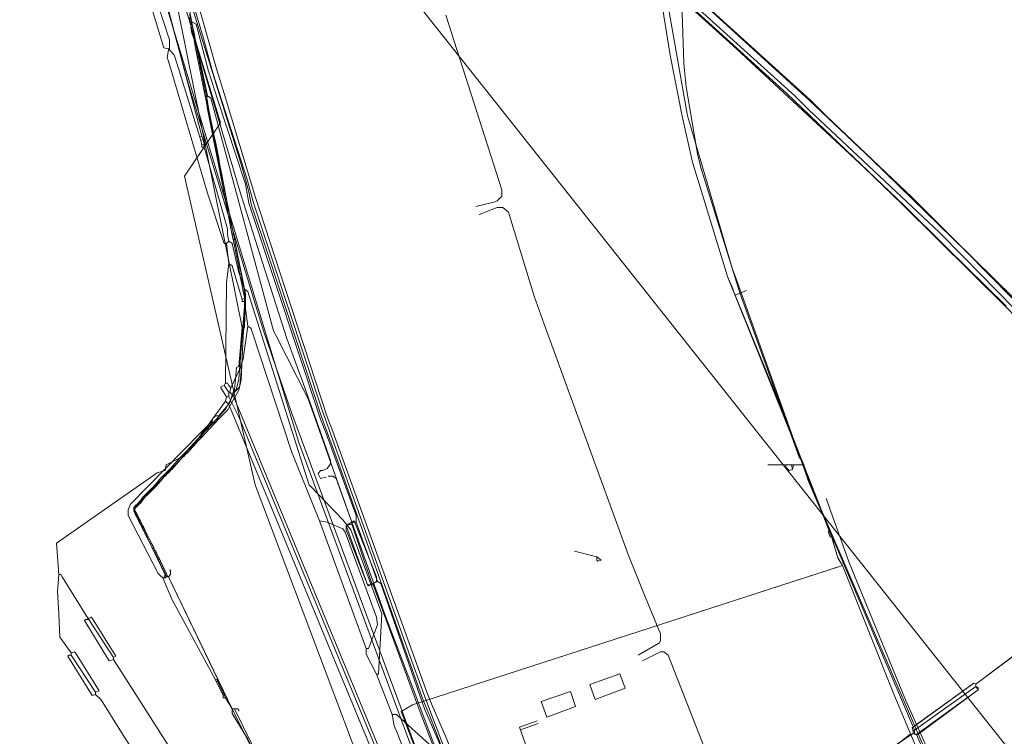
# Model space of a CAD drawing. Header units: metres. Extents: x 92810 to 93633, y 464687 to 465459.
# Tile 322 of 325: x 93430 to 93493, y 465372 to 465418. Entities that reach past the tile are written whole.
import ezdxf
from ezdxf.lldxf.tags import DXFTag

# ---------------------------------------------------------------- set-up
doc = ezdxf.new("R2010")
doc.units = ezdxf.units.M
for name, color, linetype, lineweight, transparency in [('B-OI-KL-DATA_BT NEDERLAND-G', 90, 'SI_B_DATA_BT_NEDERLAND', 18, 0.4), ('B-OI-KL-DATA_KPN-G', 90, 'SI_B_DATA_KPN', 18, 0.4), ('B-OI-KL-DATA_LIANDER-G', 90, 'SI_B_DATA_LIANDER', 18, 0.4), ('B-OI-KL-DATA_ZIGGO BV-G', 90, 'SI_B_DATA_ZIGGO', 18, 0.4), ('B-OI-KL-ET_HS_LIANDER-G', 10, 'SI_B_ET_HS_LIANDON', 18, 0.4), ('B-OI-KL-ET_LS_LIANDER-G', 190, 'SI_B_ET_LS_LIANDER', 18, 0.4), ('B-OI-KL-ET_MS_LIANDER-G', 130, 'SI_B_ET_MS_LIANDER', 18, 0.4), ('B-OI-KL-GAS_HD_LIANDER-G', 30, 'SI_B_GAS_HD_LIANDER', 18, 0.4), ('B-OI-KL-GAS_LD_LIANDER-G', 30, 'SI_B_GAS_LD_LIANDER', 18, 0.4), ('B-WE-KL-DATA-G', 90, 'KL-DATA-N', 18, 0.4), ('B-WE-KL-ET_LS-G', 190, 'KL-LS-N', 18, 0.4)]:
    doc.layers.add(name, color=color, linetype=linetype, lineweight=lineweight, transparency=transparency)
doc.styles.get("Standard").update_dxf_attribs({"font": 'isocp.shx'})
tags = doc.linetypes.add('KL-DATA-N', pattern='A,4,-1,[101,NLCS.SHX,S=0.5,R=0,X=0,Y=0],-1,4,-1,["D",Standard,S=1,R=0,X=-0.25,Y=-0.5],-1.5', length=12.5).pattern_tags.tags
tags[18] = DXFTag(74, 10)
tags = doc.linetypes.add('KL-LS-N', pattern='A,4,-1,[103,NLCS.SHX,S=0.75,R=0,X=0,Y=0],-1,4,-1,["L",Standard,S=1,R=0,X=0,Y=-0.5],-2', length=13).pattern_tags.tags
tags[18] = DXFTag(74, 10)
doc.linetypes.add('SI_B_DATA_BT_NEDERLAND', pattern='A,5,-2,["BTN",Standard,S=1.5,R=0,X=-0.51,Y=-0.75],-7', length=14)
doc.linetypes.add('SI_B_DATA_KPN', pattern='A,5,-2,["KPN",Standard,S=1.5,R=0,X=-0.51,Y=-0.75],-8', length=15)
doc.linetypes.add('SI_B_DATA_LIANDER', pattern='A,5,-2,["LI-DATA",Standard,S=1.5,R=0,X=-0.51,Y=-0.75],-11', length=18)
doc.linetypes.add('SI_B_DATA_ZIGGO', pattern='A,5,-2,["ZIGGO",Standard,S=1.5,R=0,X=-0.51,Y=-0.75],-9', length=16)
doc.linetypes.add('SI_B_ET_HS_LIANDON', pattern='A,5,-2,["LI-HS",Standard,S=1.5,R=0,X=-0.51,Y=-0.75],-10', length=17)
doc.linetypes.add('SI_B_ET_LS_LIANDER', pattern='A,5,-2,["LI-LS",Standard,S=1.5,R=0,X=-0.51,Y=-0.75],-10', length=17)
doc.linetypes.add('SI_B_ET_MS_LIANDER', pattern='A,5,-2,["LI-MS",Standard,S=1.5,R=0,X=-0.51,Y=-0.75],-10', length=17)
doc.linetypes.add('SI_B_GAS_HD_LIANDER', pattern='A,5,-2,["LI-G-HD",Standard,S=1.5,R=0,X=-0.51,Y=-0.75],-11', length=18)
doc.linetypes.add('SI_B_GAS_LD_LIANDER', pattern='A,5,-2,["LI-G-LD",Standard,S=1.5,R=0,X=-0.51,Y=-0.75],-11', length=18)

msp = doc.modelspace()

# ---------------------------------------------------------------- linework, layer by layer
at = {"layer": 'B-OI-KL-DATA_BT NEDERLAND-G', "flags": 128}
msp.add_lwpolyline([(93492.8, 465286.1), (93492, 465285.9), (93484.6, 465280), (93476.1, 465290.4), (93478.6, 465314), (93476, 465319.2), (93474.6, 465322.4), (93471.2, 465331.1), (93466.8, 465342.8), (93463.2, 465349.2), (93447.8, 465390.9), (93436, 465429.8), (93430.9, 465451.8), (93429.97, 465456.614)], dxfattribs=at)
at = {"layer": 'B-OI-KL-DATA_KPN-G'}
for p, q in [((93439.536, 465416.607), (93439.536, 465415.964)), ((93444.321, 465400.679), (93444.321, 465399.893))]:
    msp.add_line(p, q, dxfattribs=at)
at = {"layer": 'B-OI-KL-DATA_KPN-G', "flags": 128}
for points in [[(93463.893, 465458.821), (93468.607, 465437.964), (93469.607, 465432.964), (93469.821, 465431.464), (93471.25, 465419.536), (93471.393, 465418.75), (93472.607, 465411.75), (93472.75, 465411.321), (93475.464, 465402.036), (93475.821, 465401.107), (93480.25, 465388.679), (93480.607, 465387.893), (93496.893, 465350.25), (93497.25, 465349.607), (93499.75, 465344.821), (93499.821, 465344.536), (93499.75, 465344.536)], [(93441.607, 465410.464), (93432.321, 465445.607), (93430.893, 465453.036), (93430.321, 465455.536), (93430.036, 465456.464)], [(93430.536, 465450.679), (93430.75, 465450.536), (93432.893, 465441.107), (93433.25, 465439.821), (93438.536, 465419.679), (93438.821, 465418.821), (93439.536, 465416.607)], [(93430.536, 465450.679), (93430.536, 465450.107), (93431.321, 465445.964), (93432.464, 465440.964), (93433.179, 465438.321), (93435.964, 465427.464), (93438.25, 465419.107), (93439.179, 465416.107), (93439.464, 465416.036)], [(93439.464, 465415.964), (93439.393, 465415.464), (93439.464, 465415.25), (93441.964, 465406.821), (93443.036, 465403.607), (93443.179, 465403.607)], [(93439.464, 465416.036), (93439.536, 465416.036)], [(93439.464, 465416.036), (93439.464, 465415.964)], [(93439.464, 465415.964), (93439.536, 465415.964)], [(93439.536, 465415.964), (93439.821, 465415.679), (93439.893, 465415.464), (93441.464, 465410.393)], [(93441.607, 465410.464), (93441.464, 465410.393)], [(93441.464, 465410.393), (93441.536, 465410.179)], [(93441.679, 465410.25), (93441.536, 465410.179)], [(93441.607, 465410.464), (93441.679, 465410.25)], [(93441.679, 465410.25), (93441.75, 465409.964)], [(93441.536, 465410.179), (93441.607, 465409.893)], [(93441.75, 465409.964), (93441.607, 465409.893)], [(93441.607, 465409.893), (93441.607, 465409.75), (93441.75, 465409.75)], [(93441.75, 465409.964), (93441.75, 465409.75)], [(93441.75, 465409.75), (93443.25, 465404.536), (93443.25, 465404.179), (93443.321, 465403.75)], [(93443.321, 465403.75), (93443.179, 465403.607)], [(93443.179, 465403.607), (93443.321, 465402.321)], [(93443.321, 465403.75), (93443.536, 465403.607), (93443.964, 465401.75), (93444.25, 465400.964), (93444.321, 465400.679)], [(93443.321, 465402.321), (93443.179, 465401.107), (93443.107, 465394.679)], [(93443.321, 465402.321), (93443.536, 465402.179), (93444.179, 465400.036)], [(93444.321, 465400.679), (93444.536, 465400.536), (93444.607, 465400.321), (93448.464, 465388.179), (93448.536, 465388.107), (93450.607, 465385.964), (93451.107, 465385.321), (93453.107, 465379.964), (93452.893, 465376.107), (93452.75, 465376.107)], [(93444.321, 465400.107), (93444.179, 465400.036)], [(93444.179, 465400.036), (93444.179, 465399.893), (93444.321, 465399.893)], [(93444.321, 465399.893), (93444.536, 465398.321)], [(93444.536, 465398.321), (93444.25, 465396.25), (93444.036, 465395.607), (93443.464, 465394.393)], [(93444.536, 465398.321), (93444.75, 465398.179), (93444.821, 465397.964), (93447.321, 465390.321), (93447.893, 465388.893), (93449.107, 465385.893)], [(93443.036, 465394.536), (93442.821, 465394.464), (93442.821, 465394.393), (93443.179, 465393.821)], [(93443.107, 465394.679), (93443.036, 465394.536)], [(93443.036, 465394.536), (93443.321, 465394.107)], [(93443.107, 465394.679), (93443.25, 465394.679), (93443.321, 465394.536), (93443.464, 465394.393)], [(93443.321, 465394.107), (93443.393, 465394.107)], [(93443.321, 465394.107), (93443.321, 465393.821)], [(93443.464, 465394.393), (93443.393, 465394.107)], [(93443.393, 465394.107), (93443.607, 465393.893), (93443.964, 465393.036), (93459.036, 465356.607), (93458.964, 465356.536)], [(93443.107, 465393.536), (93441.25, 465390.964), (93440.179, 465389.893), (93439.321, 465389.464), (93439.25, 465389.107), (93438.75, 465388.964), (93432.321, 465384.464), (93432.464, 465382.464)], [(93443.179, 465393.821), (93443.107, 465393.536)], [(93443.107, 465393.536), (93443.321, 465393.321), (93443.679, 465392.464), (93457.893, 465358.107), (93457.821, 465358.036)], [(93443.179, 465393.821), (93443.321, 465393.821)], [(93443.321, 465393.821), (93443.964, 465392.536), (93458.179, 465358.179), (93458.393, 465357.536)], [(93449.107, 465385.893), (93449.607, 465385.821), (93450.607, 465385.393), (93450.75, 465385.179), (93452.75, 465379.75), (93452.821, 465379.25), (93452.25, 465377.75), (93452.107, 465377.75)], [(93449.107, 465385.893), (93452.107, 465377.75)], [(93432.464, 465382.464), (93432.393, 465381.393), (93432.464, 465379.964), (93432.536, 465378.464), (93432.607, 465378.393), (93433.25, 465377.464)], [(93432.464, 465382.464), (93432.607, 465382.464), (93432.679, 465382.321), (93434.321, 465379.679)], [(93434.393, 465379.607), (93434.179, 465379.607), (93434.107, 465379.536), (93435.679, 465376.964), (93435.964, 465377.036)], [(93434.321, 465379.679), (93434.393, 465379.679)], [(93434.321, 465379.679), (93434.321, 465379.607)], [(93434.393, 465379.679), (93434.536, 465379.75), (93434.607, 465379.679), (93436.107, 465377.25), (93435.964, 465377.179)], [(93434.393, 465379.679), (93434.393, 465379.607)], [(93434.393, 465379.607), (93435.964, 465377.179)], [(93433.25, 465377.464), (93433.464, 465377.536), (93433.536, 465377.464), (93435.036, 465375.036), (93434.821, 465374.964)], [(93452.107, 465377.75), (93452.107, 465377.393), (93452.75, 465376.107)], [(93433.25, 465377.321), (93433.107, 465377.321), (93433.036, 465377.25), (93434.607, 465374.75), (93434.821, 465374.821)], [(93433.25, 465377.464), (93433.25, 465377.321)], [(93433.25, 465377.321), (93434.821, 465374.964)], [(93435.964, 465377.179), (93435.964, 465377.036)], [(93435.964, 465377.036), (93441.036, 465369.107)], [(93452.75, 465376.107), (93453.75, 465373.536)], [(93434.821, 465374.964), (93434.821, 465374.821)], [(93434.821, 465374.821), (93435.179, 465374.464), (93436.464, 465372.393), (93437.107, 465371.393)], [(93453.75, 465373.536), (93454.036, 465373.536), (93454.107, 465373.464), (93457.036, 465370.821), (93458.25, 465369.536), (93459.964, 465367.607), (93460.107, 465367.321), (93468.464, 465345.179), (93468.393, 465345.107)], [(93453.75, 465373.536), (93453.893, 465372.821), (93454.107, 465372.321), (93456.607, 465365.75)]]:
    msp.add_lwpolyline(points, dxfattribs=at)
at = {"layer": 'B-OI-KL-DATA_LIANDER-G'}
for p, q in [((93442.321, 465392.179), (93442.179, 465392.036)), ((93441.821, 465391.821), (93441.679, 465391.679)), ((93441.821, 465391.679), (93441.679, 465391.536)), ((93442.679, 465375.321), (93442.821, 465375.036))]:
    msp.add_line(p, q, dxfattribs=at)
at = {"layer": 'B-OI-KL-DATA_LIANDER-G', "flags": 128}
for points in [[(93439.964, 465423.25), (93440.179, 465423.107), (93442.536, 465414.75), (93443.036, 465413.179), (93445.036, 465406.536), (93446.25, 465402.821), (93449.607, 465392.536), (93449.964, 465391.607), (93455.964, 465374.964), (93456.321, 465374.107), (93457.25, 465371.964), (93458.536, 465368.536), (93461.893, 465359.607), (93461.893, 465359.321)], [(93439.75, 465421.036), (93439.679, 465420.464), (93439.75, 465420.179), (93444.179, 465398.25)], [(93440.821, 465418.25), (93440.964, 465417.75)], [(93440.964, 465417.75), (93440.893, 465417.393), (93440.964, 465417.036), (93441.321, 465416.036), (93441.464, 465415.321), (93441.964, 465413.036)], [(93440.964, 465417.75), (93441.25, 465417.607), (93442.036, 465414.607), (93442.607, 465412.821), (93444.393, 465407.393), (93444.607, 465406.179), (93444.821, 465405.536), (93449.179, 465392.393), (93449.536, 465391.464), (93451.464, 465386.25), (93451.464, 465385.821)], [(93441.964, 465413.036), (93441.893, 465412.821), (93442.036, 465412.107), (93444.393, 465400.393), (93444.321, 465398.25), (93444.179, 465398.25)], [(93441.964, 465413.036), (93442.179, 465412.893), (93446.179, 465398.036), (93446.321, 465397.75), (93448.393, 465393.679), (93451.179, 465385.821)], [(93444.179, 465398.25), (93443.964, 465395.75)], [(93443.964, 465395.75), (93443.821, 465395.679), (93443.679, 465394.25)], [(93443.964, 465395.75), (93444.107, 465395.679), (93444.107, 465395.464), (93444.036, 465394.536), (93443.964, 465394.393), (93443.75, 465394.179)], [(93443.607, 465394.107), (93443.393, 465393.464), (93443.179, 465393.179), (93442.679, 465392.607)], [(93443.679, 465394.25), (93443.607, 465394.107)], [(93443.75, 465394.179), (93443.607, 465394.107)], [(93443.679, 465394.25), (93443.75, 465394.179)], [(93442.036, 465392.036), (93441.964, 465391.964)], [(93442.107, 465392.107), (93442.036, 465392.036)], [(93442.036, 465392.036), (93442.107, 465391.964)], [(93442.179, 465392.179), (93442.107, 465392.107)], [(93442.107, 465392.107), (93442.179, 465392.036)], [(93442.179, 465392.036), (93442.107, 465391.964)], [(93442.25, 465392.25), (93442.179, 465392.179)], [(93442.179, 465392.179), (93442.25, 465392.107)], [(93442.679, 465392.607), (93442.464, 465392.607), (93442.321, 465392.464), (93442.25, 465392.25)], [(93442.25, 465392.25), (93442.321, 465392.179)], [(93442.679, 465392.607), (93442.607, 465392.321), (93442.464, 465392.179), (93442.321, 465392.179)], [(93441.536, 465391.536), (93437.036, 465386.964), (93436.893, 465386.607), (93436.893, 465386.25), (93438.821, 465382.536), (93438.964, 465382.393), (93439.107, 465382.25)], [(93441.607, 465391.464), (93441.607, 465391.25), (93441.464, 465391.107), (93437.321, 465386.75), (93437.321, 465386.464), (93437.536, 465386.036), (93439.321, 465382.321)], [(93441.607, 465391.607), (93441.536, 465391.536)], [(93441.536, 465391.536), (93441.607, 465391.464)], [(93441.679, 465391.679), (93441.607, 465391.607)], [(93441.607, 465391.607), (93441.679, 465391.536)], [(93441.679, 465391.536), (93441.607, 465391.464)], [(93441.679, 465391.679), (93441.75, 465391.607)], [(93441.75, 465391.75), (93441.821, 465391.679)], [(93441.893, 465391.893), (93441.821, 465391.821)], [(93441.821, 465391.821), (93441.893, 465391.75)], [(93441.893, 465391.75), (93441.821, 465391.679)], [(93441.964, 465391.964), (93441.893, 465391.893)], [(93441.893, 465391.893), (93441.964, 465391.821)], [(93441.964, 465391.821), (93441.893, 465391.75)], [(93441.964, 465391.964), (93442.036, 465391.893)], [(93442.036, 465391.893), (93441.964, 465391.821)], [(93442.107, 465391.964), (93442.036, 465391.893)], [(93451.179, 465385.821), (93451.464, 465385.821)], [(93451.179, 465385.821), (93451.179, 465385.679)], [(93451.464, 465385.821), (93452.821, 465382.036)], [(93451.179, 465385.679), (93450.821, 465385.607), (93452.179, 465381.821), (93452.536, 465381.821)], [(93451.179, 465385.679), (93452.464, 465381.893)], [(93439.464, 465382.321), (93439.607, 465382.464), (93439.607, 465382.75), (93439.536, 465382.75)], [(93439.321, 465382.321), (93439.107, 465382.25)], [(93439.107, 465382.25), (93439.679, 465380.893), (93440.536, 465379.321), (93442.464, 465375.75)], [(93439.321, 465382.321), (93439.464, 465382.321)], [(93439.464, 465382.321), (93442.607, 465375.821)], [(93452.821, 465382.036), (93452.536, 465381.893)], [(93452.821, 465382.036), (93453.036, 465381.893), (93455.821, 465373.893), (93456.75, 465371.75), (93458.036, 465368.321), (93461.036, 465360.393), (93461.036, 465360.036)], [(93452.464, 465381.893), (93452.536, 465381.893)], [(93452.464, 465381.893), (93452.464, 465381.821)], [(93452.536, 465381.893), (93452.536, 465381.821)], [(93452.536, 465381.821), (93455.536, 465373.679), (93458.464, 465366.107), (93460.536, 465360.893), (93460.536, 465360.536)], [(93442.607, 465375.821), (93442.464, 465375.75)], [(93442.464, 465375.75), (93442.536, 465375.607)], [(93442.607, 465375.679), (93442.536, 465375.607)], [(93442.607, 465375.821), (93442.607, 465375.679)], [(93442.607, 465375.679), (93442.679, 465375.536)], [(93442.536, 465375.607), (93442.607, 465375.464)], [(93442.679, 465375.536), (93442.607, 465375.464)], [(93442.607, 465375.464), (93442.679, 465375.321)], [(93442.679, 465375.536), (93442.75, 465375.393)], [(93442.75, 465375.393), (93442.679, 465375.321)], [(93442.75, 465375.393), (93442.821, 465375.25)], [(93442.821, 465375.25), (93442.75, 465375.179)], [(93442.821, 465375.25), (93442.893, 465375.107)], [(93442.893, 465375.107), (93442.821, 465375.036)], [(93442.821, 465375.036), (93442.893, 465374.893)], [(93442.893, 465375.107), (93442.964, 465374.964)], [(93442.964, 465374.964), (93442.893, 465374.893)], [(93442.893, 465374.893), (93442.964, 465374.75)], [(93442.964, 465374.964), (93443.036, 465374.821)], [(93443.036, 465374.821), (93442.964, 465374.75)], [(93442.964, 465374.75), (93442.964, 465374.607), (93443.107, 465374.607)], [(93443.036, 465374.821), (93443.107, 465374.607)], [(93443.107, 465374.607), (93443.536, 465373.893)], [(93443.536, 465373.893), (93443.893, 465373.893), (93443.964, 465373.821), (93443.964, 465373.75)], [(93443.536, 465373.893), (93443.536, 465373.607), (93444.536, 465371.964), (93444.964, 465371.036), (93445.536, 465369.75), (93446.107, 465369.036), (93446.25, 465368.964), (93448.821, 465367.536)]]:
    msp.add_lwpolyline(points, dxfattribs=at)
at = {"layer": 'B-OI-KL-DATA_ZIGGO BV-G', "flags": 128}
for points in [[(93469.528, 465430.506), (93470.887, 465419.483), (93471.515, 465415.633)], [(93472.274, 465411.732), (93471.515, 465415.633)], [(93472.274, 465411.732), (93472.939, 465408.801), (93475.102, 465401.71)], [(93472.939, 465408.801), (93475.165, 465401.504), (93478.659, 465392.955), (93480.963, 465387.112), (93481.663, 465385.268)], [(93475.165, 465401.504), (93475.102, 465401.71)], [(93475.653, 465400.311), (93475.165, 465401.504)], [(93482.51, 465383.055), (93482.219, 465383.543), (93481.805, 465384.894), (93480.963, 465387.112), (93475.165, 465401.504)], [(93475.525, 465400.661), (93475.165, 465401.504)], [(93476.393, 465400.613), (93475.653, 465400.311)], [(93481.663, 465385.268), (93478.659, 465392.955), (93475.653, 465400.311)], [(93478.659, 465392.955), (93481.805, 465384.894)], [(93481.663, 465385.268), (93481.591, 465385.242), (93481.661, 465385.054)], [(93481.805, 465384.894), (93481.663, 465385.268)], [(93481.661, 465385.054), (93481.732, 465384.866), (93481.805, 465384.894)], [(93481.805, 465384.894), (93481.877, 465384.922), (93481.935, 465384.747)], [(93481.912, 465384.546), (93481.805, 465384.894)], [(93481.935, 465384.747), (93481.992, 465384.572), (93481.912, 465384.546)], [(93482.219, 465383.543), (93481.912, 465384.546)], [(93455.062, 465374.145), (93482.51, 465383.055)], [(93455.062, 465374.145), (93482.319, 465382.993)], [(93482.51, 465383.055), (93482.319, 465382.993)], [(93485.787, 465374.843), (93482.51, 465383.055)], [(93490.2, 465364.36), (93485.787, 465374.843)], [(93455.062, 465374.145), (93454.337, 465373.729), (93473.08, 465324.521), (93475.299, 465319.199), (93478.015, 465313.302)]]:
    msp.add_lwpolyline(points, dxfattribs=at)
at = {"layer": 'B-OI-KL-ET_HS_LIANDER-G', "flags": 128}
for points in [[(93435.464, 465449.107), (93435.679, 465449.25), (93435.821, 465449.179), (93442.393, 465444.393), (93448.893, 465439.464), (93452.321, 465436.821), (93461.607, 465429.25), (93471.964, 465420.393), (93473.964, 465418.607), (93480.393, 465412.75), (93484.393, 465408.964), (93490.393, 465403.107), (93496.25, 465397.179), (93502.536, 465390.607), (93504.536, 465388.393), (93510.393, 465381.893), (93514.964, 465376.607), (93521.893, 465368.321), (93523.107, 465366.75), (93540.536, 465343.75), (93554.393, 465325.679), (93569.464, 465306.25), (93569.25, 465306.036)], [(93435.393, 465448.964), (93435.25, 465448.679), (93435.321, 465448.607), (93442.964, 465443.107), (93446.75, 465440.25), (93451.893, 465436.25), (93458.036, 465431.25), (93463.107, 465427.107), (93466.25, 465424.393), (93472.036, 465419.393), (93475.75, 465416.036), (93483.893, 465408.464), (93486.321, 465406.107), (93492.964, 465399.536), (93497.679, 465394.679), (93509.321, 465382.036), (93511.179, 465379.893), (93521.607, 465367.536), (93522.536, 465366.321), (93539.964, 465343.321), (93553.821, 465325.25), (93568.964, 465305.821), (93569.179, 465306.036)], [(93435.464, 465448.964), (93443.393, 465443.179), (93444.75, 465442.107), (93452.107, 465436.464), (93454.036, 465434.893), (93463.536, 465427.179), (93464.321, 465426.464), (93472.393, 465419.464), (93473.607, 465418.321), (93479.464, 465413.036), (93480.393, 465412.107), (93488.679, 465404.321), (93490.25, 465402.75), (93496.75, 465396.107), (93501.107, 465391.464), (93505.321, 465386.821)]]:
    msp.add_lwpolyline(points, dxfattribs=at)
msp.add_lwpolyline([(93451.321, 465385.893), (93452.75, 465382.321), (93452.75, 465382.036), (93452.25, 465381.75), (93452.179, 465381.821), (93450.821, 465385.321), (93450.821, 465385.607)], close=True, dxfattribs=at)
at = {"layer": 'B-OI-KL-ET_LS_LIANDER-G'}
for p, q in [((93473.321, 465419.25), (93480.464, 465412.75)), ((93472.25, 465418.964), (93472.393, 465415.107)), ((93473.036, 465418.536), (93478.964, 465413.179)), ((93457.179, 465418.179), (93460.75, 465407.036)), ((93441.107, 465416.75), (93444.107, 465406.679)), ((93472.393, 465415.107), (93472.536, 465413.607)), ((93472.536, 465413.607), (93473.25, 465409.321)), ((93478.964, 465413.179), (93480.893, 465411.321)), ((93480.464, 465412.75), (93481.464, 465411.75)), ((93481.464, 465411.75), (93486.964, 465406.536)), ((93480.893, 465411.321), (93486.464, 465406.036)), ((93473.25, 465409.321), (93473.464, 465408.464)), ((93473.464, 465408.464), (93475.964, 465400.464)), ((93444.107, 465406.679), (93445.464, 465402.464)), ((93460.679, 465406.536), (93460.464, 465406.321)), ((93460.75, 465406.607), (93460.679, 465406.536)), ((93460.75, 465407.036), (93460.75, 465406.607)), ((93486.964, 465406.536), (93489.607, 465403.893)), ((93460.25, 465406.25), (93459.107, 465405.964)), ((93459.321, 465405.464), (93460.464, 465405.893)), ((93460.464, 465406.321), (93460.25, 465406.25)), ((93460.464, 465405.893), (93460.821, 465405.893)), ((93460.821, 465405.893), (93461.179, 465405.607)), ((93486.464, 465406.036), (93489.179, 465403.321)), ((93461.179, 465405.607), (93461.25, 465405.393)), ((93461.25, 465405.393), (93462.821, 465400.25)), ((93489.179, 465403.321), (93492.964, 465399.607)), ((93489.607, 465403.893), (93493.464, 465400.107)), ((93445.464, 465402.464), (93447.036, 465397.536)), ((93462.821, 465400.25), (93463.464, 465398.464)), ((93475.964, 465400.464), (93476.679, 465398.464)), ((93463.464, 465398.464), (93468.821, 465383.75)), ((93476.679, 465398.464), (93479.75, 465389.964)), ((93447.036, 465397.536), (93448.179, 465394.393)), ((93448.179, 465394.393), (93449.821, 465389.75)), ((93449.821, 465389.536), (93449.607, 465389.25)), ((93449.821, 465389.75), (93449.821, 465389.536)), ((93479.75, 465389.964), (93479.964, 465389.679)), ((93479.964, 465389.679), (93480.036, 465389.464)), ((93449.179, 465389.107), (93449.036, 465388.893)), ((93449.036, 465388.893), (93449.179, 465388.607)), ((93449.321, 465389.107), (93449.179, 465389.107)), ((93449.607, 465389.25), (93449.321, 465389.107)), ((93477.75, 465389.464), (93480.036, 465389.464)), ((93478.893, 465389.464), (93478.893, 465389.321)), ((93478.893, 465389.321), (93479.107, 465389.107)), ((93479.107, 465389.107), (93479.321, 465389.179)), ((93479.25, 465389.464), (93479.321, 465389.179)), ((93479.393, 465389.464), (93479.321, 465389.179)), ((93480.036, 465389.464), (93480.321, 465388.464)), ((93449.179, 465388.607), (93449.536, 465388.679)), ((93449.679, 465388.75), (93449.964, 465388.75)), ((93449.964, 465388.75), (93450.179, 465388.607)), ((93450.179, 465388.607), (93453.321, 465379.821)), ((93480.321, 465388.464), (93487.036, 465372.75)), ((93505.393, 465386.25), (93491.036, 465375.464)), ((93465.393, 465383.964), (93466.821, 465383.607)), ((93466.821, 465383.393), (93466.821, 465383.607)), ((93466.821, 465383.607), (93467.107, 465383.393)), ((93466.893, 465383.321), (93466.821, 465383.393)), ((93467.107, 465383.393), (93466.893, 465383.321)), ((93468.821, 465383.75), (93469.821, 465381.25)), ((93469.821, 465381.25), (93470.893, 465378.679)), ((93453.321, 465379.821), (93455.393, 465374.393)), ((93470.893, 465378.25), (93470.821, 465378.107)), ((93470.893, 465378.679), (93470.893, 465378.25)), ((93470.821, 465378.107), (93469.464, 465377.321)), ((93469.75, 465376.964), (93470.893, 465377.536)), ((93470.893, 465377.536), (93471.107, 465377.536)), ((93471.107, 465377.536), (93471.393, 465377.321)), ((93471.393, 465377.321), (93474.25, 465370.036)), ((93490.893, 465375.536), (93487.036, 465372.75)), ((93491.036, 465375.321), (93487.107, 465372.536)), ((93491.179, 465375.107), (93487.25, 465372.25)), ((93491.036, 465375.464), (93490.893, 465375.536)), ((93491.036, 465375.464), (93491.036, 465375.321)), ((93491.036, 465375.321), (93491.179, 465375.25)), ((93491.179, 465375.25), (93491.179, 465375.107)), ((93455.393, 465374.393), (93462.536, 465355.464)), ((93487.036, 465372.75), (93487.107, 465372.536)), ((93487.107, 465372.536), (93487.107, 465372.321)), ((93486.821, 465372.25), (93485.821, 465371.464)), ((93487.107, 465372.321), (93486.821, 465372.25)), ((93487.107, 465372.321), (93487.25, 465372.25)), ((93487.25, 465372.25), (93489.393, 465367.321))]:
    msp.add_line(p, q, dxfattribs=at)
at = {"layer": 'B-OI-KL-ET_MS_LIANDER-G'}
for p, q in [((93440.679, 465419.179), (93441.036, 465417.393)), ((93440.821, 465418.036), (93441.036, 465416.964)), ((93441.179, 465416.179), (93441.536, 465414.393)), ((93441.25, 465416.25), (93441.964, 465412.679)), ((93441.607, 465414.036), (93441.893, 465412.607)), ((93441.964, 465412.179), (93442.607, 465408.964)), ((93442.036, 465412.25), (93442.393, 465410.464)), ((93442.464, 465410.107), (93442.679, 465409.036)), ((93442.679, 465408.536), (93442.893, 465407.464)), ((93442.75, 465408.607), (93442.893, 465407.893)), ((93442.964, 465407.536), (93443.179, 465406.464)), ((93442.964, 465407.107), (93443.25, 465405.679)), ((93443.393, 465405.321), (93443.679, 465403.893)), ((93443.464, 465404.536), (93443.679, 465403.464)), ((93443.75, 465403.536), (93444.036, 465402.107)), ((93443.75, 465403.107), (93443.893, 465402.393)), ((93444.036, 465401.607), (93444.179, 465400.893)), ((93444.107, 465401.679), (93444.25, 465400.964)), ((93444.393, 465399.536), (93444.25, 465397.679)), ((93439.321, 465388.964), (93439.179, 465388.821)), ((93439.321, 465388.821), (93439.179, 465388.679)), ((93438.321, 465387.893), (93438.179, 465387.75)), ((93438.321, 465387.75), (93438.179, 465387.607)), ((93437.679, 465385.893), (93437.821, 465385.607)), ((93438.179, 465384.893), (93438.321, 465384.607)), ((93438.679, 465383.893), (93438.821, 465383.607)), ((93439.179, 465382.893), (93439.321, 465382.607))]:
    msp.add_line(p, q, dxfattribs=at)
at = {"layer": 'B-OI-KL-ET_MS_LIANDER-G', "flags": 128}
for points in [[(93440.75, 465419.464), (93444.179, 465408.464), (93444.607, 465406.893), (93444.75, 465406.107), (93445.893, 465402.679), (93449.25, 465392.536), (93450.25, 465389.821), (93455.75, 465374.393), (93456.179, 465373.393), (93457.536, 465369.821)], [(93440.964, 465417.75), (93440.893, 465417.679)], [(93441.036, 465417.393), (93440.964, 465417.321)], [(93441.036, 465417.393), (93441.107, 465417.036)], [(93441.107, 465417.036), (93441.036, 465416.964)], [(93441.036, 465416.964), (93441.107, 465416.607)], [(93441.107, 465417.036), (93441.179, 465416.679)], [(93441.179, 465416.679), (93441.107, 465416.607)], [(93441.107, 465416.607), (93441.179, 465416.179)], [(93441.179, 465416.679), (93441.25, 465416.25)], [(93441.25, 465416.25), (93441.179, 465416.179)], [(93441.321, 465415.893), (93441.25, 465415.821)], [(93441.393, 465415.536), (93441.321, 465415.464)], [(93441.464, 465415.179), (93441.393, 465415.107)], [(93441.536, 465414.821), (93441.464, 465414.75)], [(93441.607, 465414.464), (93441.536, 465414.393)], [(93441.536, 465414.393), (93441.607, 465414.036)], [(93441.679, 465414.107), (93441.607, 465414.036)], [(93441.75, 465413.75), (93441.679, 465413.679)], [(93441.821, 465413.393), (93441.75, 465413.321)], [(93441.893, 465413.036), (93441.821, 465412.964)], [(93441.964, 465412.679), (93441.893, 465412.607)], [(93441.893, 465412.607), (93441.964, 465412.179)], [(93441.964, 465412.679), (93442.036, 465412.25)], [(93442.036, 465412.25), (93441.964, 465412.179)], [(93442.107, 465411.893), (93442.036, 465411.821)], [(93442.179, 465411.536), (93442.107, 465411.464)], [(93442.25, 465411.179), (93442.179, 465411.107)], [(93442.321, 465410.821), (93442.25, 465410.75)], [(93442.393, 465410.464), (93442.321, 465410.393)], [(93442.393, 465410.464), (93442.464, 465410.107)], [(93442.464, 465410.107), (93442.393, 465410.036)], [(93442.536, 465409.75), (93442.464, 465409.679)], [(93442.607, 465409.393), (93442.536, 465409.321)], [(93442.679, 465409.036), (93442.607, 465408.964)], [(93442.679, 465409.036), (93442.75, 465408.607)], [(93442.607, 465408.964), (93442.679, 465408.536)], [(93442.75, 465408.607), (93442.679, 465408.536)], [(93442.821, 465408.25), (93442.75, 465408.179)], [(93442.893, 465407.893), (93442.821, 465407.821)], [(93442.893, 465407.893), (93442.964, 465407.536)], [(93442.964, 465407.536), (93442.893, 465407.464)], [(93442.893, 465407.464), (93442.964, 465407.107)], [(93443.036, 465407.179), (93442.964, 465407.107)], [(93443.107, 465406.821), (93443.036, 465406.75)], [(93443.179, 465406.464), (93443.107, 465406.393)], [(93443.179, 465406.464), (93443.25, 465406.107)], [(93443.25, 465406.107), (93443.179, 465406.036)], [(93443.25, 465406.107), (93443.321, 465405.75)], [(93443.321, 465405.75), (93443.25, 465405.679)], [(93443.25, 465405.679), (93443.321, 465405.25)], [(93443.321, 465405.75), (93443.393, 465405.321)], [(93443.393, 465405.321), (93443.321, 465405.25)], [(93443.321, 465405.25), (93443.393, 465404.893)], [(93443.464, 465404.964), (93443.393, 465404.893)], [(93443.393, 465404.893), (93443.464, 465404.536)], [(93443.536, 465404.607), (93443.464, 465404.536)], [(93443.607, 465404.25), (93443.536, 465404.179)], [(93443.679, 465403.893), (93443.607, 465403.821)], [(93443.679, 465403.893), (93443.75, 465403.536)], [(93443.75, 465403.536), (93443.679, 465403.464)], [(93443.679, 465403.464), (93443.75, 465403.107)], [(93443.821, 465403.179), (93443.75, 465403.107)], [(93443.893, 465402.821), (93443.821, 465402.75)], [(93443.964, 465402.464), (93443.893, 465402.393)], [(93443.893, 465402.393), (93443.964, 465402.036)], [(93444.036, 465402.107), (93443.964, 465402.036)], [(93444.036, 465402.107), (93444.107, 465401.679)], [(93518.179, 465402.179), (93518.393, 465401.679), (93518.536, 465401.607), (93518.893, 465401.036), (93520.107, 465398.107), (93520.321, 465397.536), (93491.036, 465375.464)], [(93443.964, 465402.036), (93444.036, 465401.607)], [(93444.107, 465401.679), (93444.036, 465401.607)], [(93444.179, 465401.321), (93444.107, 465401.25)], [(93444.25, 465400.964), (93444.179, 465400.893)], [(93444.179, 465400.893), (93444.25, 465400.536)], [(93444.25, 465400.964), (93444.321, 465400.607)], [(93444.321, 465400.607), (93444.25, 465400.536)], [(93444.25, 465400.536), (93444.321, 465400.179)], [(93444.321, 465400.607), (93444.393, 465400.25)], [(93444.393, 465400.25), (93444.321, 465400.179)], [(93444.321, 465400.179), (93444.321, 465399.607)], [(93444.393, 465400.25), (93444.393, 465399.536)], [(93444.321, 465399.607), (93443.964, 465394.964), (93443.821, 465394.321), (93443.107, 465393.036), (93442.536, 465392.393)], [(93444.321, 465399.607), (93444.393, 465399.536)], [(93444.25, 465398.679), (93444.321, 465398.607)], [(93444.25, 465397.679), (93444.107, 465394.893), (93443.964, 465394.25), (93443.25, 465392.964), (93442.607, 465392.321)], [(93444.179, 465397.75), (93444.25, 465397.679)], [(93442.536, 465392.393), (93441.536, 465391.321)], [(93442.607, 465392.321), (93441.607, 465391.25)], [(93442.536, 465392.393), (93442.607, 465392.321)], [(93441.321, 465391.107), (93440.607, 465390.321)], [(93441.393, 465391.036), (93440.679, 465390.25)], [(93441.393, 465391.179), (93441.321, 465391.107)], [(93441.321, 465391.107), (93441.393, 465391.036)], [(93441.464, 465391.25), (93441.393, 465391.179)], [(93441.393, 465391.179), (93441.464, 465391.107)], [(93441.464, 465391.107), (93441.393, 465391.036)], [(93441.536, 465391.321), (93441.464, 465391.25)], [(93441.464, 465391.25), (93441.536, 465391.179)], [(93441.536, 465391.179), (93441.464, 465391.107)], [(93441.536, 465391.321), (93441.607, 465391.25)], [(93441.607, 465391.25), (93441.536, 465391.179)], [(93440.393, 465390.107), (93440.321, 465390.036)], [(93440.464, 465390.179), (93440.393, 465390.107)], [(93440.393, 465390.107), (93440.464, 465390.036)], [(93440.536, 465390.25), (93440.464, 465390.179)], [(93440.464, 465390.179), (93440.536, 465390.107)], [(93440.536, 465390.107), (93440.464, 465390.036)], [(93440.607, 465390.321), (93440.536, 465390.25)], [(93440.536, 465390.25), (93440.607, 465390.179)], [(93440.607, 465390.179), (93440.536, 465390.107)], [(93440.607, 465390.321), (93440.679, 465390.25)], [(93440.679, 465390.25), (93440.607, 465390.179)], [(93440.179, 465389.893), (93439.607, 465389.25)], [(93440.25, 465389.821), (93439.679, 465389.179)], [(93440.25, 465389.964), (93440.179, 465389.893)], [(93440.179, 465389.893), (93440.25, 465389.821)], [(93440.321, 465390.036), (93440.25, 465389.964)], [(93440.25, 465389.964), (93440.321, 465389.893)], [(93440.321, 465389.893), (93440.25, 465389.821)], [(93440.321, 465390.036), (93440.393, 465389.964)], [(93440.393, 465389.964), (93440.321, 465389.893)], [(93440.464, 465390.036), (93440.393, 465389.964)], [(93439.25, 465388.893), (93439.321, 465388.821)], [(93439.393, 465389.036), (93439.321, 465388.964)], [(93439.321, 465388.964), (93439.393, 465388.893)], [(93439.393, 465388.893), (93439.321, 465388.821)], [(93439.464, 465389.107), (93439.393, 465389.036)], [(93439.393, 465389.036), (93439.464, 465388.964)], [(93439.464, 465388.964), (93439.393, 465388.893)], [(93439.536, 465389.179), (93439.464, 465389.107)], [(93439.464, 465389.107), (93439.536, 465389.036)], [(93439.536, 465389.036), (93439.464, 465388.964)], [(93439.607, 465389.25), (93439.536, 465389.179)], [(93439.536, 465389.179), (93439.607, 465389.107)], [(93439.607, 465389.107), (93439.536, 465389.036)], [(93439.607, 465389.25), (93439.679, 465389.179)], [(93439.679, 465389.179), (93439.607, 465389.107)], [(93439.036, 465388.679), (93438.607, 465388.179)], [(93439.107, 465388.607), (93438.679, 465388.107)], [(93439.107, 465388.75), (93439.036, 465388.679)], [(93439.036, 465388.679), (93439.107, 465388.607)], [(93439.179, 465388.821), (93439.107, 465388.75)], [(93439.107, 465388.75), (93439.179, 465388.679)], [(93439.179, 465388.679), (93439.107, 465388.607)], [(93439.179, 465388.821), (93439.25, 465388.75)], [(93438.036, 465387.607), (93437.964, 465387.536)], [(93438.107, 465387.679), (93438.036, 465387.607)], [(93438.036, 465387.607), (93438.107, 465387.536)], [(93438.179, 465387.75), (93438.107, 465387.679)], [(93438.107, 465387.679), (93438.179, 465387.607)], [(93438.179, 465387.607), (93438.107, 465387.536)], [(93438.179, 465387.75), (93438.25, 465387.679)], [(93438.25, 465387.821), (93438.321, 465387.75)], [(93438.393, 465387.964), (93438.321, 465387.893)], [(93438.321, 465387.893), (93438.393, 465387.821)], [(93438.393, 465387.821), (93438.321, 465387.75)], [(93438.464, 465388.036), (93438.393, 465387.964)], [(93438.393, 465387.964), (93438.464, 465387.893)], [(93438.464, 465387.893), (93438.393, 465387.821)], [(93438.536, 465388.107), (93438.464, 465388.036)], [(93438.464, 465388.036), (93438.536, 465387.964)], [(93438.536, 465387.964), (93438.464, 465387.893)], [(93438.607, 465388.179), (93438.536, 465388.107)], [(93438.536, 465388.107), (93438.607, 465388.036)], [(93438.607, 465388.036), (93438.536, 465387.964)], [(93438.607, 465388.179), (93438.679, 465388.107)], [(93438.679, 465388.107), (93438.607, 465388.036)], [(93437.464, 465386.964), (93437.393, 465386.893)], [(93437.536, 465387.036), (93437.464, 465386.964)], [(93437.464, 465386.964), (93437.536, 465386.893)], [(93437.607, 465387.107), (93437.536, 465387.036)], [(93437.536, 465387.036), (93437.607, 465386.964)], [(93437.607, 465386.964), (93437.536, 465386.893)], [(93437.679, 465387.179), (93437.607, 465387.107)], [(93437.607, 465387.107), (93437.679, 465387.036)], [(93437.679, 465387.036), (93437.607, 465386.964)], [(93437.821, 465387.393), (93437.679, 465387.179)], [(93437.679, 465387.179), (93437.75, 465387.107)], [(93437.75, 465387.107), (93437.679, 465387.036)], [(93437.893, 465387.321), (93437.75, 465387.107)], [(93437.893, 465387.464), (93437.821, 465387.393)], [(93437.821, 465387.393), (93437.893, 465387.321)], [(93437.964, 465387.536), (93437.893, 465387.464)], [(93437.893, 465387.464), (93437.964, 465387.393)], [(93437.964, 465387.393), (93437.893, 465387.321)], [(93437.964, 465387.536), (93438.036, 465387.464)], [(93438.036, 465387.464), (93437.964, 465387.393)], [(93438.107, 465387.536), (93438.036, 465387.464)], [(93437.321, 465386.821), (93437.25, 465386.75)], [(93437.25, 465386.75), (93437.321, 465386.679)], [(93437.25, 465386.75), (93437.25, 465386.536)], [(93437.321, 465386.607), (93437.25, 465386.536)], [(93437.25, 465386.536), (93437.321, 465386.393)], [(93437.393, 465386.893), (93437.321, 465386.821)], [(93437.321, 465386.821), (93437.393, 465386.75)], [(93437.393, 465386.75), (93437.321, 465386.679)], [(93437.321, 465386.679), (93437.321, 465386.607)], [(93437.321, 465386.607), (93437.393, 465386.464)], [(93437.393, 465386.464), (93437.321, 465386.393)], [(93437.321, 465386.393), (93437.393, 465386.25)], [(93437.393, 465386.893), (93437.464, 465386.821)], [(93437.464, 465386.821), (93437.393, 465386.75)], [(93437.393, 465386.464), (93437.464, 465386.321)], [(93437.536, 465386.893), (93437.464, 465386.821)], [(93437.464, 465386.321), (93437.393, 465386.25)], [(93437.393, 465386.25), (93437.464, 465386.107)], [(93437.464, 465386.321), (93437.536, 465386.179)], [(93437.536, 465386.179), (93437.464, 465386.107)], [(93437.464, 465386.107), (93437.536, 465385.964)], [(93437.536, 465386.179), (93437.607, 465386.036)], [(93437.607, 465386.036), (93437.536, 465385.964)], [(93437.536, 465385.964), (93437.607, 465385.821)], [(93437.607, 465386.036), (93437.679, 465385.893)], [(93437.679, 465385.893), (93437.607, 465385.821)], [(93437.607, 465385.821), (93437.679, 465385.679)], [(93437.75, 465385.75), (93437.679, 465385.679)], [(93437.679, 465385.679), (93437.75, 465385.536)], [(93437.821, 465385.607), (93437.75, 465385.536)], [(93437.75, 465385.536), (93437.821, 465385.393)], [(93437.821, 465385.607), (93437.893, 465385.464)], [(93437.893, 465385.464), (93437.821, 465385.393)], [(93437.821, 465385.393), (93437.893, 465385.25)], [(93437.893, 465385.464), (93437.964, 465385.321)], [(93437.964, 465385.321), (93437.893, 465385.25)], [(93437.893, 465385.25), (93437.964, 465385.107)], [(93437.964, 465385.321), (93438.036, 465385.179)], [(93438.036, 465385.179), (93437.964, 465385.107)], [(93437.964, 465385.107), (93438.036, 465384.964)], [(93438.036, 465385.179), (93438.107, 465385.036)], [(93438.107, 465385.036), (93438.036, 465384.964)], [(93438.036, 465384.964), (93438.107, 465384.821)], [(93438.107, 465385.036), (93438.179, 465384.893)], [(93438.179, 465384.893), (93438.107, 465384.821)], [(93438.107, 465384.821), (93438.179, 465384.679)], [(93438.25, 465384.75), (93438.179, 465384.679)], [(93438.179, 465384.679), (93438.25, 465384.536)], [(93438.321, 465384.607), (93438.25, 465384.536)], [(93438.25, 465384.536), (93438.321, 465384.393)], [(93438.321, 465384.607), (93438.393, 465384.464)], [(93438.393, 465384.464), (93438.321, 465384.393)], [(93438.393, 465384.464), (93438.464, 465384.321)], [(93438.321, 465384.393), (93438.393, 465384.25)], [(93438.464, 465384.321), (93438.393, 465384.25)], [(93438.393, 465384.25), (93438.464, 465384.107)], [(93438.464, 465384.321), (93438.536, 465384.179)], [(93438.536, 465384.179), (93438.464, 465384.107)], [(93438.464, 465384.107), (93438.536, 465383.964)], [(93438.536, 465384.179), (93438.607, 465384.036)], [(93438.607, 465384.036), (93438.536, 465383.964)], [(93438.536, 465383.964), (93438.607, 465383.821)], [(93438.607, 465384.036), (93438.679, 465383.893)], [(93438.679, 465383.893), (93438.607, 465383.821)], [(93438.607, 465383.821), (93438.679, 465383.679)], [(93438.75, 465383.75), (93438.679, 465383.679)], [(93438.679, 465383.679), (93438.75, 465383.536)], [(93438.821, 465383.607), (93438.75, 465383.536)], [(93438.75, 465383.536), (93438.821, 465383.393)], [(93438.821, 465383.607), (93438.893, 465383.464)], [(93438.893, 465383.464), (93438.821, 465383.393)], [(93438.821, 465383.393), (93438.893, 465383.25)], [(93438.893, 465383.464), (93438.964, 465383.321)], [(93438.964, 465383.321), (93438.893, 465383.25)], [(93438.893, 465383.25), (93438.964, 465383.107)], [(93438.964, 465383.321), (93439.036, 465383.179)], [(93439.036, 465383.179), (93438.964, 465383.107)], [(93438.964, 465383.107), (93439.036, 465382.964)], [(93439.036, 465383.179), (93439.107, 465383.036)], [(93439.107, 465383.036), (93439.036, 465382.964)], [(93439.036, 465382.964), (93439.107, 465382.821)], [(93439.107, 465383.036), (93439.179, 465382.893)], [(93439.179, 465382.893), (93439.107, 465382.821)], [(93439.107, 465382.821), (93439.179, 465382.679)], [(93439.25, 465382.75), (93439.179, 465382.679)], [(93439.179, 465382.679), (93439.25, 465382.536)], [(93439.321, 465382.607), (93439.25, 465382.536)], [(93439.321, 465382.607), (93439.393, 465382.393)], [(93439.25, 465382.464), (93439.179, 465382.25), (93439.25, 465382.25), (93439.321, 465382.321)], [(93439.25, 465382.536), (93439.25, 465382.464)], [(93439.25, 465382.464), (93439.321, 465382.393)], [(93439.321, 465382.393), (93439.393, 465382.393)], [(93439.321, 465382.393), (93439.321, 465382.321)], [(93439.321, 465382.321), (93439.464, 465382.321)], [(93439.393, 465382.393), (93439.393, 465382.321)], [(93439.393, 465382.393), (93439.464, 465382.321)], [(93439.464, 465382.321), (93443.536, 465373.893)], [(93491.036, 465375.464), (93490.893, 465375.536), (93486.964, 465372.679), (93487.036, 465372.464)], [(93491.036, 465375.321), (93487.036, 465372.464)], [(93491.036, 465375.321), (93491.179, 465375.107), (93487.321, 465372.25), (93487.179, 465372.25), (93487.036, 465372.321)], [(93491.036, 465375.464), (93491.036, 465375.321)], [(93443.536, 465373.893), (93443.679, 465373.893), (93445.893, 465369.393)], [(93443.536, 465373.893), (93445.821, 465369.321)], [(93487.036, 465372.321), (93472.964, 465362.964), (93457.679, 465369.607)], [(93487.036, 465372.464), (93487.036, 465372.321)]]:
    msp.add_lwpolyline(points, dxfattribs=at)
at = {"layer": 'B-OI-KL-GAS_HD_LIANDER-G', "flags": 128}
msp.add_lwpolyline([(93479.893, 465309.75), (93476.036, 465317.393), (93474.75, 465320.321), (93474.75, 465320.607), (93474.25, 465321.821), (93470.464, 465331.036), (93468.679, 465336.536), (93468.464, 465337.036), (93464.179, 465347.75), (93458.25, 465363.321), (93456.036, 465369.321), (93447.321, 465392.821), (93445.536, 465398.036), (93444.964, 465399.893), (93440.75, 465413.75), (93433.893, 465438.821), (93433.321, 465440.964), (93432.893, 465443.107), (93430.536, 465455.679), (93430.321, 465456.536), (93430.25, 465456.536)], dxfattribs=at)
at = {"layer": 'B-OI-KL-GAS_LD_LIANDER-G', "flags": 128}
msp.add_lwpolyline([(93481.464, 465387.321), (93482.964, 465383.179), (93483.75, 465381.25), (93486.536, 465374.464), (93487.679, 465371.893), (93489.25, 465368.393), (93490.464, 465365.393), (93493.536, 465358.536), (93495.75, 465353.821), (93498.964, 465347.393), (93504.179, 465337.25), (93504.75, 465336.25), (93515.393, 465316.321), (93517.25, 465312.964), (93524.821, 465299.107), (93524.464, 465297.821), (93524.464, 465297.321), (93525.321, 465295.821)], dxfattribs=at)
at = {"layer": 'B-WE-KL-DATA-G'}
for points in [[(93430.18, 465456.629), (93431.533, 465448.973), (93596.938, 465240.511)], [(93431.231, 465456.701), (93432.2, 465451.8), (93434.4, 465441.5), (93440.1, 465420.2), (93442.8, 465411.3), (93440.5, 465407.9), (93445, 465388.2), (93449.6, 465376), (93453.9, 465364.6), (93460.4, 465361.5), (93461.5, 465358.7), (93471.8, 465331.4), (93475.2, 465322.7), (93478.2, 465316.1), (93474.6, 465294.7), (93485.2, 465281.2), (93491, 465285.8), (93491.3, 465285.9), (93491.4, 465286), (93491.5, 465286.1), (93491.7, 465286.1), (93491.8, 465286.2), (93492, 465286.3), (93492.8, 465286.3)], [(93431.863, 465456.744), (93433.3, 465449.4), (93435.9, 465437.6), (93436.3, 465436.1), (93438.5, 465428), (93440, 465422.5), (93440.4, 465421.1), (93441.7, 465416.7), (93442.3, 465414.5), (93444.5, 465407.7), (93444.9, 465406.2), (93449.3, 465392.9), (93455.1, 465376.7), (93455.9, 465374.5), (93456.4, 465373.2), (93461, 465361.1), (93462.2, 465358), (93464.9, 465350.8), (93465.6, 465349.1), (93467, 465345.2), (93467.6, 465343.8), (93471.1, 465334.6)]]:
    msp.add_lwpolyline(points, dxfattribs=at)
at = {"layer": 'B-WE-KL-ET_LS-G'}
for points in [[(93466.714, 465374.485), (93468.636, 465375.217), (93468.298, 465376.137), (93466.378, 465375.452), (93466.714, 465374.485)], [(93463.632, 465373.358), (93465.471, 465374.047), (93465.138, 465375.008), (93463.273, 465374.355), (93463.632, 465373.358)], [(93463.015, 465373.135), (93461.883, 465372.729)], [(93485.203, 465312.968), (93477.636, 465326.983), (93472.426, 465338.312), (93470.529, 465343.389), (93466.892, 465356.269), (93464.536, 465365.251), (93461.883, 465372.729)], [(93463.076, 465372.966), (93461.943, 465372.559)]]:
    msp.add_lwpolyline(points, dxfattribs=at)

doc.saveas('drawing.dxf')
